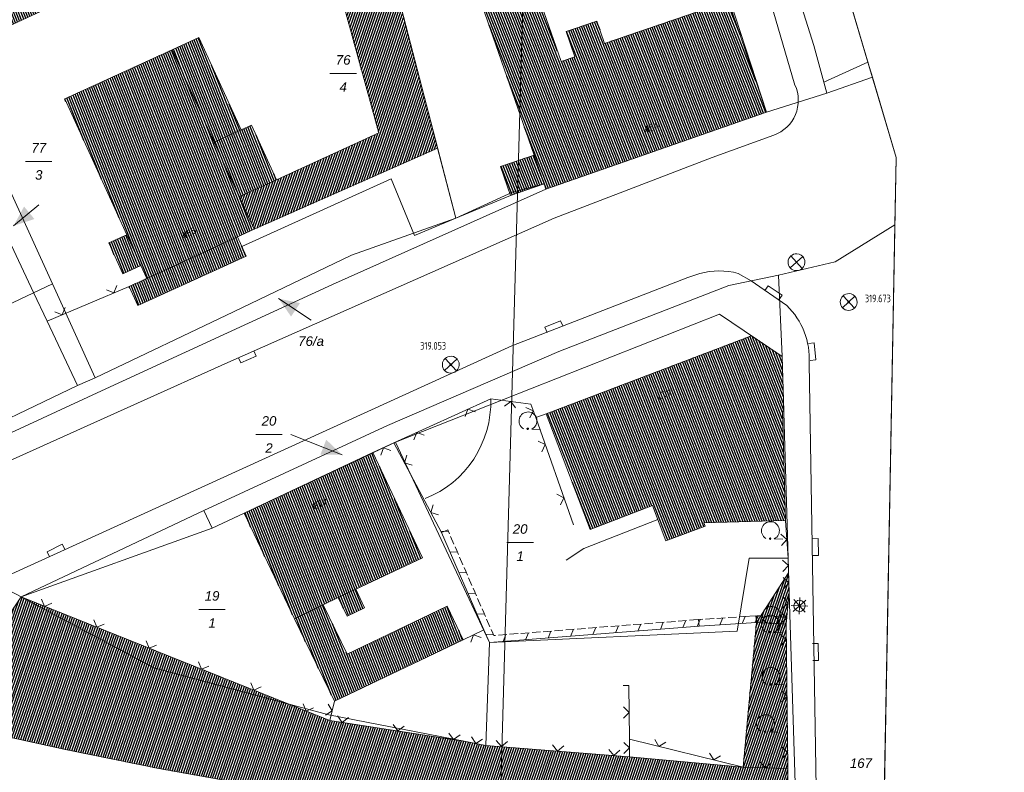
# Model space of a CAD drawing. Header units: metres. Extents: x 345144 to 348639, y 5629211 to 5635235.
# Tile 1055 of 1056: x 347849 to 347936, y 5631546 to 5631613. Entities that reach past the tile are written whole.
import ezdxf
from ezdxf.enums import TextEntityAlignment as Align

# ---------------------------------------------------------------- set-up
doc = ezdxf.new("R2010")
doc.units = ezdxf.units.M
doc.header["$MEASUREMENT"] = 0
for name, color, linetype in [('028 Geländeform', 7, 'Continuous'), ('065-066 Ver_Entsorgung', 7, 'Continuous'), ('065-066 Ver_Entsorgung Ausg.', 7, 'Continuous'), ('081-083 Topographie', 7, 'Continuous'), ('AX Flurstück', 7, 'Continuous'), ('AX Gebäude', 7, 'Continuous'), ('Blatt', 7, 'Continuous'), ('Definitionslinie', 7, 'Continuous'), ('Gemeinde Lokation', 7, 'Continuous'), ('MG Präsentationsobjekt - Linie', 7, 'Continuous'), ('Ortsteil Lokation', 7, 'Continuous'), ('Präsentationsobjekt -Text (punktförmig)', 7, 'Continuous')]:
    doc.layers.add(name, color=color, linetype=linetype)
doc.styles.add('ARIAL', font='arial.ttf', dxfattribs={"height": 1})
doc.styles.add('ARIALIT', font='ariali.ttf', dxfattribs={"height": 1})
doc.styles.add('DIN-6776-IT', font='txt', dxfattribs={"height": 1})
pattern_1 = [(250.9552151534, (0, 0), (0.1890527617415, -0.065261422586), [])]
pattern_2 = [(111.5294117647, (0, 0), (-0.186045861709, -0.07339575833), [])]

# ---------------------------------------------------------------- blocks, each defined once
blk = doc.blocks.new('alk_3504_nrw')
at = {"color": 134, "lineweight": 5, "true_color": 0x00b2b2, "flags": 128}
for points in [[(-0.729333, -0.684), (-0.707333, -0.707333), (0.707333, 0.707333)], [(-0.707333, 0.707333), (0.707333, -0.707333)]]:
    blk.add_lwpolyline(points, dxfattribs=at)
at = {"color": 134, "lineweight": 5, "true_color": 0x00b2b2}
for start, end in [(90, -90), (-90, 90)]:
    blk.add_arc((0, 0), 1, start, end, dxfattribs=at)
blk = doc.blocks.new('alk_5742_nrw')
at = {"color": 134, "lineweight": 5, "true_color": 0x00b2b2, "flags": 128}
for points in [[(1, 0), (-1, 0)], [(0.707333, -0.707333), (-0.707333, 0.707333)], [(-0.707333, -0.707333), (0.707333, 0.707333)], [(0, -1), (0, 1)]]:
    blk.add_lwpolyline(points, dxfattribs=at)
at = {"color": 134, "lineweight": 5, "true_color": 0x00b2b2}
for start, end in [(0, 180), (180, 0)]:
    blk.add_arc((0, 0), 0.666667, start, end, dxfattribs=at)
blk = doc.blocks.new('alk_043x_nrw')
h = blk.add_hatch(color=7)
edge = h.paths.add_edge_path(flags=0)
edge.add_arc((0, 0), 1, 180, 360, ccw=False)
edge.add_arc((0, 0), 1, 0, 180, ccw=False)
blk = doc.blocks.new('alk_7100_nrwx2')
at = {"true_color": 0x2e2e2e}
h = blk.add_hatch(color=250, dxfattribs=at)
edge = h.paths.add_edge_path(flags=0)
edge.add_arc((0.024073, -0.597267), 0.057254, 180, 360, ccw=False)
edge.add_arc((0.024073, -0.597267), 0.057255, 0, 180, ccw=False)
at = {"color": 250, "lineweight": 5, "true_color": 0x2e2e2e, "flags": 128}
blk.add_lwpolyline([(0.349382, -0.597267), (1, -0.597267)], dxfattribs=at)
at = {"color": 250, "lineweight": 5, "true_color": 0x2e2e2e}
for centre, radius, start, end in [((0.024073, 0.012362), 0.690995, -61.91481688, -118.08518312), ((0.024073, -0.597267), 0.057255, 0, 180), ((0.024073, -0.597267), 0.057254, 180, 0)]:
    blk.add_arc(centre, radius, start, end, dxfattribs=at)
blk = doc.blocks.new('swc_strasseneinlauf')
at = {"color": 7, "lineweight": 5, "flags": 128}
blk.add_lwpolyline([(-1, 0), (-1, -0.666667), (1, -0.666667), (1, 0)], dxfattribs=at)

msp = doc.modelspace()

# ---------------------------------------------------------------- hatches: boundary and pattern name
at = {"layer": '028 Geländeform', "true_color": 0xb27500}
h = msp.add_hatch(dxfattribs=at)
h.set_pattern_fill('_USER', color=44, scale=0.2, angle=250.95521515, style=0, pattern_type=0)
h.set_pattern_definition(pattern_1)
h.paths.add_polyline_path([(347881.291, 5631619.258), (347882.321, 5631615.295), (347882.321, 5631615.295), (347885.954, 5631601.315), (347885.954, 5631601.315), (347869.67, 5631594.124), (347869.67, 5631594.124), (347868.352, 5631597.008), (347868.352, 5631597.008), (347871.656, 5631598.518), (347871.656, 5631598.518), (347880.747, 5631602.672), (347880.747, 5631602.672), (347877.163, 5631615.72), (347877.163, 5631615.72), (347877.322, 5631617.246), (347877.322, 5631617.246), (347877.874, 5631618.102), (347877.874, 5631618.102), (347878.837, 5631618.971), (347878.837, 5631618.971), (347880.132, 5631619.585), (347880.132, 5631619.585), (347881.085, 5631620.028), (347881.085, 5631620.028)], flags=0)
h = msp.add_hatch(dxfattribs=at)
h.set_pattern_fill('_USER', color=44, scale=0.2, angle=250.95521515, style=0, pattern_type=0)
h.set_pattern_definition(pattern_1)
h.paths.add_polyline_path([(347917.03, 5631546.304), (347913.065, 5631546.423), (347913.065, 5631546.423), (347914.234, 5631559.253), (347914.234, 5631559.253), (347917.087, 5631563.659), (347917.087, 5631563.659), (347917.143, 5631561.863), (347917.143, 5631561.863), (347916.967, 5631560.096), (347916.967, 5631560.096), (347916.87, 5631559.111), (347916.87, 5631559.111)], flags=0)
h = msp.add_hatch(dxfattribs=at)
h.set_pattern_fill('_USER', color=44, scale=0.2, angle=250.95521515, style=0, pattern_type=0)
h.set_pattern_definition(pattern_1)
h.paths.add_polyline_path([(347913.065, 5631546.423), (347917.03, 5631546.304), (347917.03, 5631546.304), (347917.046, 5631543.479), (347917.046, 5631543.479), (347913.509, 5631543.409), (347913.509, 5631543.409), (347913.506, 5631543.409), (347913.506, 5631543.409), (347911.561, 5631543.37), (347911.561, 5631543.37), (347884.87, 5631543.623), (347884.87, 5631543.623), (347872.109, 5631544.642), (347872.109, 5631544.642), (347867.007, 5631545.261), (347867.007, 5631545.261), (347861.21, 5631546.299), (347861.21, 5631546.299), (347853.074, 5631547.97), (347853.074, 5631547.97), (347835.553, 5631551.816), (347835.553, 5631551.816), (347834.619, 5631552.04), (347834.619, 5631552.04), (347848.478, 5631559.262), (347848.478, 5631559.262), (347847.047, 5631558.661), (347847.047, 5631558.661), (347849.002, 5631561.519), (347849.002, 5631561.519), (347872.768, 5631552.018), (347872.768, 5631552.018), (347876.39, 5631550.57), (347876.39, 5631550.57), (347888.468, 5631548.698), (347888.468, 5631548.698), (347890.216, 5631548.357), (347890.216, 5631548.357), (347902.987, 5631547.352), (347902.987, 5631547.352)], flags=0)
at = {"layer": 'AX Gebäude', "true_color": 0x4f4f4f}
h = msp.add_hatch(dxfattribs=at)
h.set_pattern_fill('_USER', color=251, scale=0.2, angle=111.52941176, style=0, pattern_type=0)
h.set_pattern_definition(pattern_2)
h.paths.add_polyline_path([(347862.927, 5631631.657), (347865.355, 5631626.408), (347867.496, 5631627.399), (347869.851, 5631622.31), (347842.44, 5631609.627), (347837.657, 5631619.967)], flags=0)
h = msp.add_hatch(dxfattribs=at)
h.set_pattern_fill('_USER', color=251, scale=0.2, angle=111.52941176, style=0, pattern_type=0)
h.set_pattern_definition(pattern_2)
h.paths.add_polyline_path([(347894.505, 5631600.715), (347888.69, 5631617.479), (347893.397, 5631619.111), (347896.904, 5631608.995), (347898.115, 5631609.413), (347897.343, 5631611.66), (347900.083, 5631612.599), (347900.762, 5631610.613), (347911.761, 5631614.366), (347915.123, 5631604.513), (347895.562, 5631597.672), (347895.391, 5631598.162)], flags=0)
h = msp.add_hatch(dxfattribs=at)
h.set_pattern_fill('_USER', color=251, scale=0.2, angle=111.52941176, style=0, pattern_type=0)
h.set_pattern_definition(pattern_2)
h.paths.add_polyline_path([(347862.394, 5631610.042), (347864.775, 5631611.13), (347868.52, 5631602.938), (347866.139, 5631601.849)], flags=0)
h = msp.add_hatch(dxfattribs=at)
h.set_pattern_fill('_USER', color=251, scale=0.2, angle=111.52941176, style=0, pattern_type=0)
h.set_pattern_definition(pattern_2)
h.paths.add_polyline_path([(347868.198, 5631593.451), (347860.146, 5631589.771), (347859.623, 5631590.916), (347858.374, 5631593.648), (347852.87, 5631605.688), (347862.394, 5631610.042), (347866.139, 5631601.849), (347868.352, 5631597.008), (347869.67, 5631594.124)], flags=0)
h = msp.add_hatch(dxfattribs=at)
h.set_pattern_fill('_USER', color=251, scale=0.2, angle=111.52941176, style=0, pattern_type=0)
h.set_pattern_definition(pattern_2)
h.paths.add_polyline_path([(347868.52, 5631602.938), (347869.443, 5631603.36), (347871.657, 5631598.518), (347868.352, 5631597.008), (347866.139, 5631601.849)], flags=0)
h = msp.add_hatch(dxfattribs=at)
h.set_pattern_fill('_USER', color=251, scale=0.2, angle=111.52941176, style=0, pattern_type=0)
h.set_pattern_definition(pattern_2)
h.paths.add_polyline_path([(347895.391, 5631598.162), (347892.416, 5631597.129), (347891.53, 5631599.682), (347894.505, 5631600.715)], flags=0)
h = msp.add_hatch(dxfattribs=at)
h.set_pattern_fill('_USER', color=251, scale=0.2, angle=111.52941176, style=0, pattern_type=0)
h.set_pattern_definition(pattern_2)
h.paths.add_polyline_path([(347859.623, 5631590.916), (347858.03, 5631590.188), (347856.781, 5631592.919), (347858.374, 5631593.648)], flags=0)
h = msp.add_hatch(dxfattribs=at)
h.set_pattern_fill('_USER', color=251, scale=0.2, angle=111.52941176, style=0, pattern_type=0)
h.set_pattern_definition(pattern_2)
h.paths.add_polyline_path([(347860.146, 5631589.771), (347868.198, 5631593.451), (347868.975, 5631591.752), (347859.354, 5631587.355), (347858.578, 5631589.054)], flags=0)
h = msp.add_hatch(dxfattribs=at)
h.set_pattern_fill('_USER', color=251, scale=0.2, angle=111.52941176, style=0, pattern_type=0)
h.set_pattern_definition(pattern_2)
h.paths.add_polyline_path([(347895.592, 5631577.761), (347913.795, 5631584.692), (347916.518, 5631582.849), (347916.663, 5631577.996), (347916.533, 5631577.993), (347916.816, 5631568.294), (347909.567, 5631568.083), (347909.673, 5631567.805), (347906.207, 5631566.485), (347905.014, 5631569.619), (347899.493, 5631567.517)], flags=0)
h = msp.add_hatch(dxfattribs=at)
h.set_pattern_fill('_USER', color=251, scale=0.2, angle=111.52941176, style=0, pattern_type=0)
h.set_pattern_definition(pattern_2)
h.paths.add_polyline_path([(347873.248, 5631559.595), (347868.778, 5631568.95), (347880.217, 5631574.321), (347884.6, 5631564.99), (347878.691, 5631562.212), (347877.131, 5631561.464), (347875.813, 5631560.831)], flags=0)
h = msp.add_hatch(dxfattribs=at)
h.set_pattern_fill('_USER', color=251, scale=0.2, angle=111.52941176, style=0, pattern_type=0)
h.set_pattern_definition(pattern_2)
h.paths.add_polyline_path([(347877.131, 5631561.464), (347878.691, 5631562.212), (347879.474, 5631560.561), (347877.916, 5631559.82)], flags=0)
h = msp.add_hatch(dxfattribs=at)
h.set_pattern_fill('_USER', color=251, scale=0.2, angle=111.52941176, style=0, pattern_type=0)
h.set_pattern_definition(pattern_2)
h.paths.add_polyline_path([(347875.813, 5631560.831), (347877.918, 5631556.437), (347886.796, 5631560.689), (347888.216, 5631557.724), (347876.806, 5631552.264), (347873.248, 5631559.595)], flags=0)
at = {"layer": 'MG Präsentationsobjekt - Linie', "true_color": 0x5e5e5e}
for points in [[(347849.266803, 5631596.14386), (347850.186761, 5631595.036034), (347848.342, 5631594.44)], [(347873.747388, 5631587.587767), (347872.955672, 5631586.384943), (347871.848, 5631587.976)], [(347875.544358, 5631574.124751), (347876.073467, 5631575.464021), (347877.483, 5631574.133)]]:
    msp.add_hatch(color=251, dxfattribs=at).paths.add_polyline_path(points, flags=0)

# ---------------------------------------------------------------- linework, layer by layer
at = {"layer": '081-083 Topographie', "color": 7, "linetype": 'Continuous', "lineweight": 5, "flags": 128}
for points in [[(347885.954, 5631601.315), (347887.561, 5631595.128)], [(347868.584, 5631592.605), (347881.844, 5631598.615), (347881.844, 5631598.615), (347883.892, 5631593.58), (347883.892, 5631593.58), (347887.561, 5631595.128)], [(347887.561, 5631595.128), (347892.418, 5631597.126)], [(347810.862, 5631545.97), (347814.081, 5631547.614), (347814.081, 5631547.614), (347827.121, 5631553.993), (347827.121, 5631553.993), (347852.206, 5631565.418), (347852.206, 5631565.418), (347892.536, 5631583.787), (347892.536, 5631583.787), (347908.162, 5631589.855), (347908.162, 5631589.855), (347909.203, 5631590.194)], [(347912.608, 5631590.217), (347913.757, 5631589.549), (347913.757, 5631589.549), (347916.925, 5631587.369)], [(347851.305, 5631585.981), (347858.577, 5631589.054)], [(347918.914, 5631582.261), (347919.57, 5631542.81), (347919.57, 5631542.81), (347919.581, 5631542.163)], [(347882.079, 5631575.195), (347890.665, 5631579.105), (347890.665, 5631579.105), (347894.212, 5631578.627), (347894.212, 5631578.627), (347894.655, 5631577.447), (347894.655, 5631577.447), (347898.004, 5631567.915)], [(347894.655, 5631577.447), (347895.591, 5631577.761)], [(347880.216, 5631574.321), (347882.079, 5631575.195)], [(347882.079, 5631575.195), (347886.297, 5631567.229)], [(347849.002, 5631561.519), (347865.948, 5631567.623), (347865.948, 5631567.623), (347868.777, 5631568.951)], [(347897.362, 5631564.79), (347898.927, 5631565.813), (347898.927, 5631565.813), (347905.477, 5631568.4)], [(347917.03, 5631546.304), (347916.87, 5631559.111), (347916.87, 5631559.111), (347916.967, 5631560.096), (347916.967, 5631560.096), (347917.143, 5631561.863), (347917.143, 5631561.863), (347917.087, 5631563.659), (347917.087, 5631563.659), (347917.047, 5631564.948), (347917.047, 5631564.948), (347916.815, 5631568.294)], [(347849.002, 5631561.519), (347872.768, 5631552.018), (347872.768, 5631552.018), (347876.39, 5631550.57)], [(347888.215, 5631557.724), (347890.058, 5631558.61)], [(347902.402, 5631553.657), (347902.914, 5631553.654), (347902.914, 5631553.654), (347902.97, 5631548.907)], [(347876.39, 5631550.57), (347876.805, 5631552.264)], [(347876.39, 5631550.57), (347888.468, 5631548.698), (347888.468, 5631548.698), (347890.216, 5631548.357), (347890.216, 5631548.357), (347902.987, 5631547.352), (347902.987, 5631547.352), (347902.97, 5631548.907)], [(347902.97, 5631548.907), (347913.065, 5631546.423), (347913.065, 5631546.423), (347917.03, 5631546.304)], [(347917.03, 5631546.304), (347917.046, 5631543.479)]]:
    msp.add_lwpolyline(points, dxfattribs=at)
at = {"layer": '081-083 Topographie', "color": 7, "linetype": 'Continuous', "lineweight": 5}
for centre, radius, start, end in [((347910.95, 5631583.917), 6.515577, 75.25554185, 105.55282455), ((347912.352, 5631582.648), 6.572684, -3.37516193, 45.91231533), ((347881.443, 5631578.817), 9.226125, -68.36234501, 1.78874682)]:
    msp.add_arc(centre, radius, start, end, dxfattribs=at)
at = {"layer": 'AX Flurstück', "color": 8, "linetype": 'Continuous', "lineweight": 13, "true_color": 0x808080, "flags": 128}
for points in [[(347887.548, 5631716.504), (347891.923, 5631699.212), (347894.43, 5631690.967), (347902.891, 5631664.108), (347903.617, 5631661.517), (347904.072, 5631659.895), (347913.386, 5631629.255), (347919.335, 5631610.421), (347920.212, 5631607.17), (347920.477, 5631606.189), (347915.123, 5631604.513), (347911.873, 5631614.511), (347908.183, 5631627.674), (347904.021, 5631642.129), (347898.413, 5631661.604), (347896.532, 5631668.834), (347888.212, 5631696.712), (347885.897, 5631705.578), (347886.314, 5631705.655), (347883.789, 5631718.507), (347880.83, 5631733.566), (347883.845, 5631734.027), (347886.897, 5631719.091), (347887.548, 5631716.504)], [(347899.031, 5631693.561), (347924.128, 5631608.943), (347920.212, 5631607.17), (347919.335, 5631610.421), (347913.386, 5631629.255)], [(347871.334, 5631657.08), (347881.292, 5631619.258), (347882.322, 5631615.295), (347887.563, 5631595.128), (347878.326, 5631591.825), (347867.852, 5631586.82), (347855.576, 5631580.954), (347851.782, 5631589.304), (347847.73, 5631598.194), (347842.44, 5631609.627), (347837.656, 5631619.967), (347836.076, 5631622.823), (347835.414, 5631624.714), (347847.161, 5631637.004), (347845.663, 5631638.232), (347842.544, 5631641.653), (347846.233, 5631641.296), (347846.223, 5631644.046), (347849.585, 5631647.168), (347856.944, 5631650.488), (347857.21, 5631651.197), (347856.033, 5631654.389), (347871.334, 5631657.08)], [(347915.123, 5631604.513), (347895.562, 5631597.672), (347895.391, 5631598.162), (347892.603, 5631597.416), (347887.563, 5631595.128), (347882.322, 5631615.295), (347881.292, 5631619.258), (347898.012, 5631624.557), (347908.183, 5631627.674), (347911.873, 5631614.511), (347915.123, 5631604.513)], [(347920.212, 5631607.17), (347924.128, 5631608.943), (347924.519, 5631607.626), (347920.477, 5631606.189), (347920.212, 5631607.17)], [(347926.631, 5631600.505), (347926.519, 5631594.517), (347921.216, 5631591.238), (347916.181, 5631590.053), (347911.797, 5631589.14), (347896.699, 5631583.291), (347881.517, 5631576.721), (347865.213, 5631569.19), (347849.003, 5631561.518), (347847.377, 5631562.385), (347829.816, 5631565.62), (347826.717, 5631566.196), (347829.274, 5631567.829), (347835.997, 5631570.482), (347856.149, 5631579.79), (347876.617, 5631589.244), (347895.562, 5631597.672), (347915.123, 5631604.513), (347920.477, 5631606.189), (347924.519, 5631607.626), (347926.631, 5631600.505)], [(347856.149, 5631579.79), (347835.997, 5631570.482), (347834.24, 5631570.693), (347836.723, 5631572.023), (347842.639, 5631574.845), (347854.007, 5631580.268), (347855.576, 5631580.954), (347867.852, 5631586.82), (347878.326, 5631591.825), (347887.563, 5631595.128), (347892.603, 5631597.416), (347895.391, 5631598.162), (347895.562, 5631597.672), (347876.617, 5631589.244), (347856.149, 5631579.79)], [(347847.73, 5631598.194), (347851.782, 5631589.304), (347845.955, 5631586.539), (347844.407, 5631589.814), (347844.152, 5631589.694), (347842.676, 5631592.766), (347841.38, 5631595.58), (347847.73, 5631598.194)], [(347842.676, 5631592.766), (347844.152, 5631589.694), (347844.407, 5631589.814), (347845.955, 5631586.539), (347851.782, 5631589.304), (347855.576, 5631580.954), (347854.007, 5631580.268), (347842.639, 5631574.845), (347836.723, 5631572.023), (347830.692, 5631583.987), (347837.635, 5631594.041), (347841.38, 5631595.58), (347842.676, 5631592.766)], [(347926.519, 5631594.517), (347925.537, 5631542.024), (347917.755, 5631542.204), (347917.144, 5631561.862), (347917.048, 5631564.948), (347916.518, 5631582.849), (347916.181, 5631590.053), (347921.216, 5631591.238), (347926.519, 5631594.517)], [(347865.213, 5631569.19), (347881.517, 5631576.721), (347896.699, 5631583.291), (347911.797, 5631589.14), (347916.181, 5631590.053), (347916.518, 5631582.849), (347910.972, 5631586.604), (347882.206, 5631575.254), (347865.949, 5631567.622), (347865.213, 5631569.19)], [(347882.206, 5631575.254), (347910.972, 5631586.604), (347916.518, 5631582.849), (347917.048, 5631564.948), (347913.576, 5631564.959), (347912.522, 5631558.478), (347890.567, 5631557.468), (347882.206, 5631575.254)], [(347865.949, 5631567.622), (347882.206, 5631575.254), (347890.567, 5631557.468), (347890.217, 5631548.357), (347888.47, 5631548.698), (347876.297, 5631551.073), (347860.775, 5631555.226), (347849.003, 5631561.518), (347865.213, 5631569.19), (347865.949, 5631567.622)], [(347810.981, 5631534.044), (347814.072, 5631555.597), (347816.061, 5631569.171), (347818.644, 5631568.235), (347821.81, 5631567.096), (347826.717, 5631566.196), (347829.816, 5631565.62), (347847.377, 5631562.385), (347849.003, 5631561.518), (347860.775, 5631555.226), (347876.297, 5631551.073), (347888.47, 5631548.698)], [(347888.47, 5631548.698), (347890.217, 5631548.357), (347890.567, 5631557.468), (347912.522, 5631558.478), (347913.576, 5631564.959), (347917.048, 5631564.948), (347917.144, 5631561.862), (347917.755, 5631542.204)]]:
    msp.add_lwpolyline(points, dxfattribs=at)
at = {"layer": 'AX Gebäude', "color": 7, "linetype": 'Continuous', "lineweight": 5, "flags": 128}
for points in [[(347862.927, 5631631.657), (347865.355, 5631626.408), (347867.496, 5631627.399), (347869.851, 5631622.31), (347842.44, 5631609.627), (347837.657, 5631619.967), (347862.927, 5631631.657)], [(347894.505, 5631600.715), (347888.69, 5631617.479), (347893.397, 5631619.111), (347896.904, 5631608.995), (347898.115, 5631609.413), (347897.343, 5631611.66), (347900.083, 5631612.599), (347900.762, 5631610.613), (347911.761, 5631614.366), (347915.123, 5631604.513), (347895.562, 5631597.672), (347895.391, 5631598.162), (347894.505, 5631600.715)], [(347862.394, 5631610.042), (347864.775, 5631611.13), (347868.52, 5631602.938), (347866.139, 5631601.849), (347862.394, 5631610.042)], [(347868.198, 5631593.451), (347860.146, 5631589.771), (347859.623, 5631590.916), (347858.374, 5631593.648), (347852.87, 5631605.688), (347862.394, 5631610.042), (347866.139, 5631601.849), (347868.352, 5631597.008), (347869.67, 5631594.124), (347868.198, 5631593.451)], [(347868.52, 5631602.938), (347869.443, 5631603.36), (347871.657, 5631598.518), (347868.352, 5631597.008), (347866.139, 5631601.849), (347868.52, 5631602.938)], [(347895.391, 5631598.162), (347892.416, 5631597.129), (347891.53, 5631599.682), (347894.505, 5631600.715), (347895.391, 5631598.162)], [(347859.623, 5631590.916), (347858.03, 5631590.188), (347856.781, 5631592.919), (347858.374, 5631593.648), (347859.623, 5631590.916)], [(347860.146, 5631589.771), (347868.198, 5631593.451), (347868.975, 5631591.752), (347859.354, 5631587.355), (347858.578, 5631589.054), (347860.146, 5631589.771)], [(347895.592, 5631577.761), (347913.795, 5631584.692), (347916.518, 5631582.849), (347916.663, 5631577.996), (347916.533, 5631577.993), (347916.816, 5631568.294), (347909.567, 5631568.083), (347909.673, 5631567.805), (347906.207, 5631566.485), (347905.014, 5631569.619), (347899.493, 5631567.517), (347895.592, 5631577.761)], [(347873.248, 5631559.595), (347868.778, 5631568.95), (347880.217, 5631574.321), (347884.6, 5631564.99), (347878.691, 5631562.212), (347877.131, 5631561.464), (347875.813, 5631560.831), (347873.248, 5631559.595)], [(347877.131, 5631561.464), (347878.691, 5631562.212), (347879.474, 5631560.561), (347877.916, 5631559.82), (347877.131, 5631561.464)], [(347875.813, 5631560.831), (347877.918, 5631556.437), (347886.796, 5631560.689), (347888.216, 5631557.724), (347876.806, 5631552.264), (347873.248, 5631559.595), (347875.813, 5631560.831)]]:
    msp.add_lwpolyline(points, dxfattribs=at)
at = {"layer": 'Blatt', "color": 205, "linetype": 'Continuous', "lineweight": 5, "true_color": 0x873099, "flags": 128}
for points in [[(347388.783, 5631451.723), (347395.821, 5631701.597), (347895.58, 5631687.521), (347888.543, 5631437.647), (347388.783, 5631451.723)], [(347926.23, 5631453.062), (347925.896, 5631436.595), (347888.543, 5631437.647), (347895.58, 5631687.521), (347900.867, 5631687.372), (347926.631, 5631600.505), (347925.405, 5631534.986), (347926.23, 5631453.062)]]:
    msp.add_lwpolyline(points, dxfattribs=at)
at = {"layer": 'Definitionslinie', "color": 219, "linetype": 'Continuous', "lineweight": 5, "true_color": 0x5c3d57, "flags": 128}
for points in [[(347794.906, 5631640.591), (347797.238, 5631635.111), (347801.625, 5631624.741), (347811.903, 5631600.667), (347811.903, 5631600.667), (347813.493, 5631596.945), (347813.493, 5631596.945), (347814.781, 5631593.927), (347819.938, 5631582.05), (347822.252, 5631576.633), (347823.205, 5631575.011), (347824.371, 5631573.459), (347825.703, 5631572.238), (347827.362, 5631571.143), (347829.41, 5631569.877), (347831.34, 5631568.645), (347832.699, 5631567.915), (347833.909, 5631567.669), (347835.149, 5631567.838), (347859.315, 5631578.702), (347867.334, 5631582.321), (347896.305, 5631595.123), (347910.315, 5631600.483), (347915.788, 5631602.482)], [(347917.655, 5631606.923), (347911.318, 5631628.648)]]:
    msp.add_lwpolyline(points, dxfattribs=at)
at = {"layer": 'Definitionslinie', "color": 44, "linetype": 'Continuous', "lineweight": 5, "true_color": 0xb27500, "flags": 128}
for points in [[(347877.163, 5631615.72), (347880.747, 5631602.672)], [(347882.321, 5631615.295), (347885.954, 5631601.315)], [(347871.656, 5631598.518), (347880.747, 5631602.672)], [(347869.67, 5631594.124), (347885.954, 5631601.315)], [(347868.352, 5631597.008), (347871.656, 5631598.518)], [(347868.352, 5631597.008), (347869.67, 5631594.124)], [(347886.236, 5631567.369), (347886.908, 5631567.329)], [(347886.847, 5631567.469), (347886.297, 5631567.229)], [(347886.297, 5631567.229), (347890.058, 5631558.612), (347890.058, 5631558.612), (347890.058, 5631558.61), (347890.058, 5631558.61), (347890.566, 5631557.469), (347909.141, 5631558.916)], [(347886.847, 5631567.469), (347886.997, 5631567.125)], [(347887.097, 5631566.896), (347887.397, 5631566.209)], [(347887.036, 5631565.536), (347887.708, 5631565.496)], [(347887.497, 5631565.98), (347887.647, 5631565.636)], [(347887.647, 5631565.636), (347887.797, 5631565.292)], [(347887.897, 5631565.063), (347888.197, 5631564.376)], [(347887.836, 5631563.703), (347888.508, 5631563.663)], [(347888.297, 5631564.147), (347888.447, 5631563.803)], [(347888.447, 5631563.803), (347888.597, 5631563.459)], [(347914.234, 5631559.253), (347917.087, 5631563.659)], [(347917.087, 5631563.659), (347917.143, 5631561.863)], [(347888.697, 5631563.23), (347888.997, 5631562.543)], [(347888.636, 5631561.87), (347889.308, 5631561.83)], [(347889.097, 5631562.314), (347889.247, 5631561.97)], [(347889.247, 5631561.97), (347889.397, 5631561.626)], [(347916.967, 5631560.096), (347917.143, 5631561.863)], [(347847.047, 5631558.661), (347849.002, 5631561.519)], [(347849.002, 5631561.519), (347872.768, 5631552.018), (347872.768, 5631552.018), (347876.39, 5631550.57)], [(347889.497, 5631561.397), (347889.797, 5631560.71)], [(347889.897, 5631560.48), (347890.047, 5631560.137)], [(347890.047, 5631560.137), (347890.197, 5631559.793)], [(347889.436, 5631560.037), (347890.108, 5631559.997)], [(347890.297, 5631559.564), (347890.597, 5631558.877)], [(347905.299, 5631559.218), (347906.046, 5631559.277)], [(347905.715, 5631558.649), (347905.973, 5631559.271)], [(347906.296, 5631559.296), (347906.669, 5631559.325)], [(347906.669, 5631559.325), (347907.043, 5631559.354)], [(347907.293, 5631559.374), (347908.04, 5631559.432)], [(347907.709, 5631558.804), (347907.967, 5631559.426)], [(347908.29, 5631559.451), (347908.663, 5631559.48)], [(347908.663, 5631559.48), (347909.094, 5631559.514)], [(347908.988, 5631558.906), (347909.254, 5631559.524)], [(347908.988, 5631558.906), (347909.254, 5631559.524)], [(347909.094, 5631559.514), (347909.141, 5631558.916)], [(347909.101, 5631559.515), (347909.475, 5631559.54)], [(347909.101, 5631559.515), (347909.475, 5631559.54)], [(347909.101, 5631559.515), (347909.141, 5631558.916)], [(347909.101, 5631559.515), (347909.141, 5631558.916)], [(347909.141, 5631558.916), (347914.234, 5631559.253)], [(347909.725, 5631559.556), (347910.473, 5631559.606)], [(347909.725, 5631559.556), (347910.473, 5631559.606)], [(347910.722, 5631559.622), (347911.097, 5631559.647)], [(347910.722, 5631559.622), (347911.097, 5631559.647)], [(347910.984, 5631559.038), (347911.25, 5631559.656)], [(347910.984, 5631559.038), (347911.25, 5631559.656)], [(347911.097, 5631559.647), (347911.471, 5631559.672)], [(347911.097, 5631559.647), (347911.471, 5631559.672)], [(347911.72, 5631559.688), (347912.469, 5631559.738)], [(347911.72, 5631559.688), (347912.469, 5631559.738)], [(347912.718, 5631559.754), (347913.092, 5631559.779)], [(347912.718, 5631559.754), (347913.092, 5631559.779)], [(347912.979, 5631559.17), (347913.245, 5631559.788)], [(347912.979, 5631559.17), (347913.245, 5631559.788)], [(347913.065, 5631546.423), (347914.234, 5631559.253)], [(347913.092, 5631559.779), (347914.194, 5631559.852)], [(347913.092, 5631559.779), (347914.194, 5631559.852)], [(347914.081, 5631559.262), (347914.419, 5631559.844)], [(347914.081, 5631559.262), (347914.419, 5631559.844)], [(347914.194, 5631559.852), (347914.234, 5631559.253)], [(347914.194, 5631559.852), (347914.234, 5631559.253)], [(347914.266, 5631559.852), (347914.234, 5631559.253)], [(347914.266, 5631559.852), (347914.234, 5631559.253)], [(347914.234, 5631559.253), (347916.87, 5631559.111)], [(347914.266, 5631559.852), (347914.64, 5631559.832)], [(347914.266, 5631559.852), (347914.64, 5631559.832)], [(347914.89, 5631559.818), (347915.639, 5631559.778)], [(347914.89, 5631559.818), (347915.639, 5631559.778)], [(347915.889, 5631559.765), (347916.263, 5631559.744)], [(347915.889, 5631559.765), (347916.263, 5631559.744)], [(347916.078, 5631559.154), (347916.416, 5631559.736)], [(347916.078, 5631559.154), (347916.416, 5631559.736)], [(347916.263, 5631559.744), (347916.902, 5631559.71)], [(347916.263, 5631559.744), (347916.902, 5631559.71)], [(347916.87, 5631559.111), (347916.967, 5631560.096)], [(347916.902, 5631559.71), (347916.87, 5631559.111)], [(347916.902, 5631559.71), (347916.87, 5631559.111)], [(347890.698, 5631558.648), (347890.85, 5631558.305)], [(347894.332, 5631558.364), (347894.706, 5631558.393)], [(347894.706, 5631558.393), (347895.08, 5631558.422)], [(347895.329, 5631558.442), (347896.077, 5631558.5)], [(347895.745, 5631557.872), (347896.003, 5631558.494)], [(347896.326, 5631558.519), (347896.7, 5631558.549)], [(347896.7, 5631558.549), (347897.074, 5631558.578)], [(347897.323, 5631558.597), (347898.071, 5631558.655)], [(347897.739, 5631558.028), (347897.997, 5631558.65)], [(347898.32, 5631558.675), (347898.694, 5631558.704)], [(347898.694, 5631558.704), (347899.068, 5631558.733)], [(347899.317, 5631558.752), (347900.065, 5631558.811)], [(347899.733, 5631558.183), (347899.991, 5631558.805)], [(347900.314, 5631558.83), (347900.688, 5631558.859)], [(347900.688, 5631558.859), (347901.061, 5631558.888)], [(347901.311, 5631558.908), (347902.058, 5631558.966)], [(347901.727, 5631558.338), (347901.985, 5631558.96)], [(347902.308, 5631558.985), (347902.682, 5631559.014)], [(347902.682, 5631559.014), (347903.055, 5631559.044)], [(347903.305, 5631559.063), (347904.052, 5631559.121)], [(347903.721, 5631558.494), (347903.979, 5631559.116)], [(347904.302, 5631559.141), (347904.676, 5631559.17)], [(347904.676, 5631559.17), (347905.049, 5631559.199)], [(347916.87, 5631559.111), (347917.03, 5631546.304)], [(347890.238, 5631558.206), (347890.91, 5631558.17)], [(347890.85, 5631558.305), (347890.942, 5631558.1), (347891.092, 5631558.112)], [(347891.341, 5631558.131), (347892.089, 5631558.189)], [(347891.757, 5631557.562), (347892.015, 5631558.184)], [(347892.338, 5631558.209), (347892.712, 5631558.238)], [(347892.712, 5631558.238), (347893.086, 5631558.267)], [(347893.335, 5631558.286), (347894.083, 5631558.345)], [(347893.751, 5631557.717), (347894.009, 5631558.339)], [(347835.553, 5631551.816), (347853.074, 5631547.97)], [(347876.39, 5631550.57), (347888.468, 5631548.698)], [(347853.074, 5631547.97), (347861.21, 5631546.299)], [(347888.468, 5631548.698), (347890.216, 5631548.357)], [(347890.216, 5631548.357), (347902.987, 5631547.352)], [(347902.987, 5631547.352), (347913.065, 5631546.423)], [(347861.21, 5631546.299), (347867.007, 5631545.261)], [(347913.065, 5631546.423), (347917.03, 5631546.304)], [(347913.065, 5631546.423), (347917.03, 5631546.304)], [(347917.03, 5631546.304), (347917.046, 5631543.479)]]:
    msp.add_lwpolyline(points, dxfattribs=at)
at = {"layer": 'Definitionslinie', "color": 7, "linetype": 'Continuous', "lineweight": 5, "flags": 128}
for points in [[(347885.954, 5631601.315), (347887.561, 5631595.128)], [(347868.584, 5631592.605), (347881.844, 5631598.615)], [(347881.844, 5631598.615), (347883.892, 5631593.58)], [(347842.639, 5631574.846), (347854.007, 5631580.268), (347851.305, 5631585.981), (347851.305, 5631585.981), (347850.108, 5631588.511), (347845.898, 5631597.428)], [(347887.561, 5631595.128), (347892.418, 5631597.126)], [(347883.892, 5631593.58), (347887.561, 5631595.128)], [(347892.536, 5631583.787), (347908.162, 5631589.855)], [(347908.162, 5631589.855), (347909.203, 5631590.194)], [(347912.608, 5631590.217), (347913.757, 5631589.549)], [(347851.305, 5631585.981), (347858.577, 5631589.054)], [(347856.589, 5631588.757), (347857.244, 5631588.491), (347857.51, 5631589.146)], [(347856.589, 5631588.757), (347857.244, 5631588.491), (347857.51, 5631589.146)], [(347913.757, 5631589.549), (347916.925, 5631587.369)], [(347851.983, 5631586.81), (347852.638, 5631586.544), (347852.904, 5631587.2)], [(347851.983, 5631586.81), (347852.638, 5631586.544), (347852.904, 5631587.2)], [(347852.206, 5631565.418), (347892.536, 5631583.787)], [(347918.914, 5631582.261), (347919.57, 5631542.81), (347919.57, 5631542.81), (347919.581, 5631542.163)], [(347882.079, 5631575.195), (347890.665, 5631579.105)], [(347890.665, 5631579.105), (347894.212, 5631578.627)], [(347892.867, 5631578.304), (347892.439, 5631578.866), (347891.876, 5631578.437)], [(347892.867, 5631578.304), (347892.439, 5631578.866), (347891.876, 5631578.437)], [(347894.212, 5631578.627), (347894.655, 5631577.447)], [(347889.309, 5631577.938), (347888.647, 5631578.186), (347888.399, 5631577.524)], [(347889.309, 5631577.938), (347888.647, 5631578.186), (347888.399, 5631577.524)], [(347894.141, 5631577.393), (347894.434, 5631578.037), (347893.79, 5631578.329)], [(347894.141, 5631577.393), (347894.434, 5631578.037), (347893.79, 5631578.329)], [(347894.655, 5631577.447), (347895.591, 5631577.761)], [(347894.655, 5631577.447), (347898.004, 5631567.915)], [(347884.759, 5631575.866), (347884.097, 5631576.114), (347883.849, 5631575.452)], [(347884.759, 5631575.866), (347884.097, 5631576.114), (347883.849, 5631575.452)], [(347880.216, 5631574.321), (347882.079, 5631575.195)], [(347882.079, 5631575.195), (347886.297, 5631567.229)], [(347895.195, 5631574.402), (347895.501, 5631575.04), (347894.863, 5631575.346)], [(347895.195, 5631574.402), (347895.501, 5631575.04), (347894.863, 5631575.346)], [(347881.813, 5631574.518), (347881.148, 5631574.758), (347880.907, 5631574.093)], [(347881.813, 5631574.518), (347881.148, 5631574.758), (347880.907, 5631574.093)], [(347883.226, 5631574.097), (347883.018, 5631573.421), (347883.694, 5631573.214)], [(347883.226, 5631574.097), (347883.018, 5631573.421), (347883.694, 5631573.214)], [(347896.852, 5631569.685), (347897.158, 5631570.322), (347896.521, 5631570.628)], [(347896.852, 5631569.685), (347897.158, 5631570.322), (347896.521, 5631570.628)], [(347865.948, 5631567.623), (347868.777, 5631568.951)], [(347885.566, 5631569.678), (347885.358, 5631569.003), (347886.034, 5631568.795)], [(347885.566, 5631569.678), (347885.358, 5631569.003), (347886.034, 5631568.795)], [(347898.927, 5631565.813), (347905.477, 5631568.4)], [(347916.815, 5631568.294), (347917.047, 5631564.948)], [(347849.002, 5631561.519), (347865.948, 5631567.623)], [(347916.467, 5631566.088), (347916.931, 5631566.621), (347916.398, 5631567.085)], [(347916.467, 5631566.088), (347916.931, 5631566.621), (347916.398, 5631567.085)], [(347827.121, 5631553.993), (347852.206, 5631565.418)], [(347897.362, 5631564.79), (347898.927, 5631565.813)], [(347916.583, 5631563.788), (347917.067, 5631564.304), (347916.552, 5631564.788)], [(347916.583, 5631563.788), (347917.067, 5631564.304), (347916.552, 5631564.788)], [(347917.047, 5631564.948), (347917.087, 5631563.659)], [(347917.087, 5631563.659), (347917.143, 5631561.863)], [(347916.631, 5631562.246), (347917.115, 5631562.761), (347916.6, 5631563.245)], [(347916.631, 5631562.246), (347917.115, 5631562.761), (347916.6, 5631563.245)], [(347916.967, 5631560.096), (347917.143, 5631561.863)], [(347849.002, 5631561.519), (347872.768, 5631552.018), (347872.768, 5631552.018), (347876.39, 5631550.57)], [(347850.81, 5631561.334), (347851.089, 5631560.685), (347851.739, 5631560.963)], [(347850.81, 5631561.334), (347851.089, 5631560.685), (347851.739, 5631560.963)], [(347916.508, 5631560.532), (347917.055, 5631560.98), (347916.607, 5631561.527)], [(347916.508, 5631560.532), (347917.055, 5631560.98), (347916.607, 5631561.527)], [(347916.372, 5631559.155), (347916.919, 5631559.604), (347916.47, 5631560.15)], [(347916.372, 5631559.155), (347916.919, 5631559.604), (347916.47, 5631560.15)], [(347855.453, 5631559.478), (347855.732, 5631558.829), (347856.382, 5631559.107)], [(347855.453, 5631559.478), (347855.732, 5631558.829), (347856.382, 5631559.107)], [(347916.87, 5631559.111), (347916.967, 5631560.096)], [(347888.215, 5631557.724), (347890.058, 5631558.61)], [(347916.87, 5631559.111), (347917.03, 5631546.304)], [(347860.096, 5631557.622), (347860.375, 5631556.973), (347861.025, 5631557.251)], [(347860.096, 5631557.622), (347860.375, 5631556.973), (347861.025, 5631557.251)], [(347889.804, 5631557.933), (347889.137, 5631558.167), (347888.902, 5631557.5)], [(347889.804, 5631557.933), (347889.137, 5631558.167), (347888.902, 5631557.5)], [(347916.394, 5631557.201), (347916.888, 5631557.707), (347916.381, 5631558.201)], [(347916.394, 5631557.201), (347916.888, 5631557.707), (347916.381, 5631558.201)], [(347864.739, 5631555.766), (347865.017, 5631555.116), (347865.667, 5631555.395)], [(347864.739, 5631555.766), (347865.017, 5631555.116), (347865.667, 5631555.395)], [(347869.381, 5631553.91), (347869.66, 5631553.26), (347870.31, 5631553.539)], [(347869.381, 5631553.91), (347869.66, 5631553.26), (347870.31, 5631553.539)], [(347902.402, 5631553.657), (347902.914, 5631553.654)], [(347902.914, 5631553.654), (347902.97, 5631548.907)], [(347916.456, 5631552.201), (347916.95, 5631552.708), (347916.444, 5631553.201)], [(347916.456, 5631552.201), (347916.95, 5631552.708), (347916.444, 5631553.201)], [(347876.39, 5631550.57), (347876.805, 5631552.264)], [(347874.024, 5631552.054), (347874.303, 5631551.404), (347874.953, 5631551.683)], [(347874.024, 5631552.054), (347874.303, 5631551.404), (347874.953, 5631551.683)], [(347875.993, 5631551.05), (347876.598, 5631551.417), (347876.231, 5631552.022)], [(347875.993, 5631551.05), (347876.598, 5631551.417), (347876.231, 5631552.022)], [(347902.448, 5631550.775), (347902.942, 5631551.281), (347902.436, 5631551.775)], [(347902.448, 5631550.775), (347902.942, 5631551.281), (347902.436, 5631551.775)], [(347876.39, 5631550.57), (347888.468, 5631548.698)], [(347877.07, 5631550.97), (347877.488, 5631550.4), (347878.059, 5631550.817)], [(347877.07, 5631550.97), (347877.488, 5631550.4), (347878.059, 5631550.817)], [(347882.011, 5631550.205), (347882.429, 5631549.634), (347883, 5631550.052)], [(347882.011, 5631550.205), (347882.429, 5631549.634), (347883, 5631550.052)], [(347886.952, 5631549.439), (347887.37, 5631548.868), (347887.941, 5631549.286)], [(347886.952, 5631549.439), (347887.37, 5631548.868), (347887.941, 5631549.286)], [(347888.947, 5631549.114), (347889.342, 5631548.528), (347889.928, 5631548.923)], [(347888.947, 5631549.114), (347889.342, 5631548.528), (347889.928, 5631548.923)], [(347891.158, 5631548.784), (347891.617, 5631548.247), (347892.155, 5631548.706)], [(347891.158, 5631548.784), (347891.617, 5631548.247), (347892.155, 5631548.706)], [(347902.97, 5631548.907), (347913.065, 5631546.423)], [(347902.97, 5631548.907), (347902.987, 5631547.352)], [(347905.224, 5631548.867), (347905.59, 5631548.262), (347906.195, 5631548.628)], [(347905.224, 5631548.867), (347905.59, 5631548.262), (347906.195, 5631548.628)], [(347888.468, 5631548.698), (347890.216, 5631548.357)], [(347890.216, 5631548.357), (347902.987, 5631547.352)], [(347896.142, 5631548.392), (347896.602, 5631547.855), (347897.139, 5631548.314)], [(347896.142, 5631548.392), (347896.602, 5631547.855), (347897.139, 5631548.314)], [(347901.127, 5631548), (347901.586, 5631547.462), (347902.124, 5631547.921)], [(347901.127, 5631548), (347901.586, 5631547.462), (347902.124, 5631547.921)], [(347902.484, 5631547.624), (347902.979, 5631548.13), (347902.473, 5631548.624)], [(347902.484, 5631547.624), (347902.979, 5631548.13), (347902.473, 5631548.624)], [(347916.519, 5631547.202), (347917.012, 5631547.708), (347916.506, 5631548.202)], [(347916.519, 5631547.202), (347917.012, 5631547.708), (347916.506, 5631548.202)], [(347910.079, 5631547.673), (347910.445, 5631547.068), (347911.05, 5631547.434)], [(347910.079, 5631547.673), (347910.445, 5631547.068), (347911.05, 5631547.434)], [(347913.065, 5631546.423), (347917.03, 5631546.304)], [(347914.563, 5631546.878), (347915.048, 5631546.364), (347915.562, 5631546.848)], [(347914.563, 5631546.878), (347915.048, 5631546.364), (347915.562, 5631546.848)], [(347917.03, 5631546.304), (347917.046, 5631543.479)]]:
    msp.add_lwpolyline(points, dxfattribs=at)
at = {"layer": 'Definitionslinie', "color": 219, "linetype": 'Continuous', "lineweight": 5, "true_color": 0x5c3d57}
msp.add_arc((347914.665, 5631605.568), 3.28398, -70.00347806, 24.37895267, dxfattribs=at)
at = {"layer": 'Definitionslinie', "color": 7, "linetype": 'Continuous', "lineweight": 5}
for centre, radius, start, end in [((347910.95, 5631583.917), 6.515577, 75.25554185, 105.55282455), ((347912.352, 5631582.648), 6.572684, -3.37516193, 45.91231533), ((347881.443, 5631578.817), 9.226125, -68.36234501, 1.78874682)]:
    msp.add_arc(centre, radius, start, end, dxfattribs=at)
at = {"layer": 'Gemeinde Lokation', "color": 7, "linetype": 'Continuous', "lineweight": 5, "flags": 128}
msp.add_lwpolyline([(347899.031, 5631693.561), (347926.631, 5631600.505), (347925.405, 5631534.986), (347926.23, 5631453.062), (347924.572, 5631371.352), (347926.424, 5631253.18), (347933.647, 5631166.935), (347960.584, 5630953.98), (347975.383, 5630844.729), (348005.705, 5630725.733), (348023.631, 5630546.345), (348034.821, 5630453.592), (348037.99, 5630386.322), (348038.853, 5630367.26), (348034.949, 5630313.579)], dxfattribs=at)
at = {"layer": 'MG Präsentationsobjekt - Linie', "color": 251, "linetype": 'Continuous', "lineweight": 13, "true_color": 0x5e5e5e, "flags": 128}
for points in [[(347848.342, 5631594.44), (347850.571, 5631596.291)], [(347871.848, 5631587.976), (347874.727, 5631586.081)], [(347877.483, 5631574.133), (347872.937, 5631575.929)]]:
    msp.add_lwpolyline(points, dxfattribs=at)
at = {"layer": 'Ortsteil Lokation', "color": 7, "linetype": 'Continuous', "lineweight": 5, "flags": 128}
msp.add_lwpolyline([(347725.956, 5632057.39), (347769.164, 5631969.901), (347835.901, 5631869.724), (347875.026, 5631799.405), (347883.211, 5631764.659), (347899.031, 5631693.561), (347926.631, 5631600.505), (347925.405, 5631534.986), (347926.23, 5631453.062), (347924.572, 5631371.352), (347926.424, 5631253.18), (347933.647, 5631166.935), (347960.584, 5630953.98), (347975.383, 5630844.729), (348005.705, 5630725.733), (348023.631, 5630546.345), (348034.821, 5630453.592), (348037.99, 5630386.322), (348038.853, 5630367.26), (348034.949, 5630313.579)], dxfattribs=at)
at = {"layer": 'Präsentationsobjekt -Text (punktförmig)', "color": 251, "linetype": 'Continuous', "lineweight": 13, "true_color": 0x5e5e5e, "flags": 128}
for points in [[(347876.4048, 5631607.94552), (347878.7472, 5631607.94552)], [(347849.3998, 5631600.15152), (347851.7422, 5631600.15152)], [(347869.8238, 5631575.92852), (347872.1662, 5631575.92852)], [(347892.1028, 5631566.34352), (347894.4452, 5631566.34352)], [(347864.7748, 5631560.41052), (347867.1172, 5631560.41052)]]:
    msp.add_lwpolyline(points, dxfattribs=at)

# ---------------------------------------------------------------- block references
at = {"layer": '028 Geländeform', "xscale": 0.125, "yscale": 0.125, "rotation": -2.326094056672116}
for p in [(347922.423, 5631587.673), (347887.122, 5631582.118), (347887.122, 5631582.118)]:
    msp.add_blockref('alk_043x_nrw', p, dxfattribs=at)
at = {"layer": '065-066 Ver_Entsorgung', "xscale": 0.75, "yscale": 0.75}
for name, p, rotation in [('alk_3504_nrw', (347917.789, 5631591.207), -2.326094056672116), ('alk_3504_nrw', (347922.423, 5631587.673), -2.326094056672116), ('alk_3504_nrw', (347887.122, 5631582.118), -2.326094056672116), ('alk_5742_nrw', (347918.059, 5631560.733), -2.326036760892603)]:
    msp.add_blockref(name, p, dxfattribs=dict(at, rotation=rotation))
at = {"layer": '065-066 Ver_Entsorgung Ausg.', "xscale": 0.75, "yscale": 0.75}
for p, rotation in [((347915.611, 5631588.273), 146.4629093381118), ((347896.354, 5631585.269), -157.8602430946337), ((347918.936, 5631583.252), 95.26191107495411), ((347868.963, 5631583.04), 24.03374604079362), ((347919.227, 5631565.939), 91.22880385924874), ((347852.206, 5631565.418), -153.315656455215), ((347919.22, 5631556.63), 91.28604234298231)]:
    msp.add_blockref('swc_strasseneinlauf', p, dxfattribs=dict(at, rotation=rotation))
at = {"layer": '081-083 Topographie', "xscale": 1.15275, "yscale": 1.15275}
for p, rotation in [((347893.942, 5631577.117), -2.326094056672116), ((347915.447, 5631567.385), -2.326036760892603), ((347915.544, 5631559.862), -2.326094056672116), ((347915.444, 5631559.087), -2.326094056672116), ((347915.5, 5631554.448), -2.326094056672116), ((347915.012, 5631550.262), -2.326094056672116)]:
    msp.add_blockref('alk_7100_nrwx2', p, dxfattribs=dict(at, rotation=rotation))

# ---------------------------------------------------------------- texts
at = {"layer": '065-066 Ver_Entsorgung Ausg.', "color": 134, "true_color": 0x00b2b2, "style": 'DIN-6776-IT', "width": 0.8}
for s, p in [('319.673', (347923.859, 5631587.656)), ('319.053', (347884.413, 5631583.456))]:
    msp.add_text(s, height=0.6762, dxfattribs=at).set_placement(p)
at = {"layer": 'Präsentationsobjekt -Text (punktförmig)', "color": 8, "true_color": 0x808080, "style": 'ARIALIT'}
for s, p in [('76', (347877.576, 5631609.14888)), ('4', (347877.576, 5631606.74216)), ('77', (347850.571, 5631601.35488)), ('3', (347850.571, 5631598.94816)), ('76/a', (347874.727, 5631584.205)), ('20', (347870.995, 5631577.13188)), ('2', (347870.995, 5631574.72516)), ('20', (347893.274, 5631567.54688)), ('1', (347893.274, 5631565.14016)), ('19', (347865.946, 5631561.61388)), ('1', (347865.946, 5631559.20716)), ('167', (347923.505, 5631546.78))]:
    msp.add_text(s, height=0.8421, dxfattribs=at).set_placement(p, align=Align.MIDDLE_CENTER)
at = {"layer": 'Präsentationsobjekt -Text (punktförmig)', "color": 7, "style": 'ARIAL'}
for s, height, rotation, p in [('454', 0.5894701, 21.77241394, (347905.018, 5631602.886)), ('456', 0.5894699, 26.92900931, (347864.012, 5631593.516)), ('417', 0.58947, -156.59999117, (347905.925, 5631579.77)), ('419', 0.5894698, -152.58929791, (347875.369, 5631570.057))]:
    msp.add_text(s, height=height, rotation=rotation, dxfattribs=at).set_placement(p, align=Align.CENTER)

doc.saveas('drawing.dxf')
